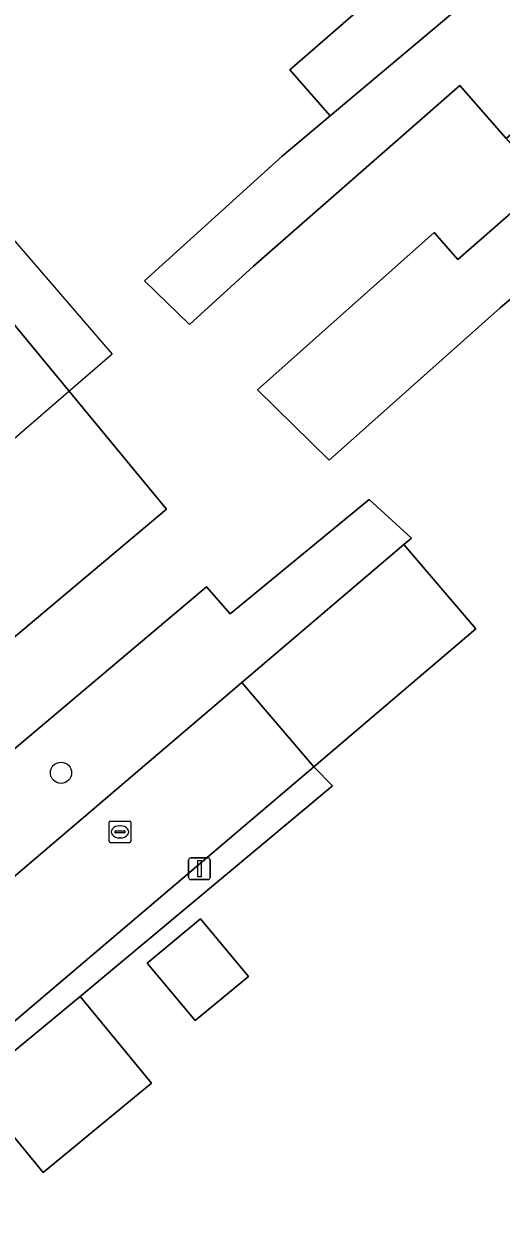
# Model space of a CAD drawing. Extents: x 162172 to 163187, y 382874 to 383685.
# Drawn here: x 162633.7 to 162655.6, y 383373.4 to 383428.2 of the extents above; entities that cross this region are included whole.
import ezdxf

# ---------------------------------------------------------------- set-up
doc = ezdxf.new("R2010")
doc.units = 0
for name, color, linetype in [('IMGEO_Boom', 7, 'Continuous'), ('IMGEO_Erf', 7, 'Continuous'), ('IMGEO_Hek', 7, 'Continuous'), ('IMGEO_Kolk', 7, 'Continuous'), ('IMGEO_Lichtmast', 7, 'Continuous'), ('IMGEO_Pand', 7, 'Continuous'), ('IMGEO_Pand_vergunning_verleend', 7, 'Continuous'), ('IMGEO_Parkeervlak_open', 7, 'Continuous'), ('IMGEO_Rijbaan_lokaal_open', 7, 'Continuous'), ('IMGEO_Terreindeel_gesloten', 7, 'Continuous'), ('IMGEO_Voetpad_open', 7, 'Continuous')]:
    doc.layers.add(name, color=color, linetype=linetype)

msp = doc.modelspace()

# ---------------------------------------------------------------- linework, layer by layer
at = {"layer": 'IMGEO_Boom'}
msp.add_circle((162635.379, 383393.718), 0.489, dxfattribs=at)
at = {"layer": 'IMGEO_Erf'}
for points in [[(162655.851, 383422.895), (162653.719, 383425.331), (162644.226, 383417.027), (162641.291, 383414.338), (162639.226, 383416.349), (162645.544, 383422.073), (162647.754, 383423.932), (162645.908, 383426.043), (162650.098, 383429.71)], [(162622.57, 383427.234), (162640.23, 383405.844), (162628.253, 383395.788)], [(162657.489, 383416.733), (162655.577, 383415.097), (162647.718, 383408.104), (162644.413, 383411.331), (162648.085, 383414.6), (162652.536, 383418.562), (162653.631, 383417.333), (162657.645, 383420.845)], [(162620.769, 383384.316), (162642.074, 383402.265), (162643.158, 383401.027), (162649.554, 383406.289), (162651.495, 383404.516), (162651.152, 383404.224), (162654.46, 383400.343), (162647.002, 383393.986), (162647.873, 383393.116), (162636.256, 383383.431), (162639.542, 383379.451), (162634.56, 383375.339), (162631.275, 383379.318)]]:
    msp.add_lwpolyline(points, dxfattribs=at)
msp.add_lwpolyline([(162641.549, 383382.32), (162639.349, 383384.965), (162641.8, 383387.002), (162643.999, 383384.357)], close=True, dxfattribs=at)
at = {"layer": 'IMGEO_Hek'}
msp.add_lwpolyline([(162611.135, 383416.447), (162610.574, 383417.124), (162622.57, 383427.234), (162640.23, 383405.844), (162628.253, 383395.788)], dxfattribs=at)
at = {"layer": 'IMGEO_Kolk'}
for p, q in [((162637.592, 383390.575), (162637.592, 383391.427)), ((162637.667, 383391.501), (162638.519, 383391.501)), ((162638.593, 383391.427), (162638.593, 383390.575)), ((162637.851, 383390.995), (162637.851, 383391.007)), ((162638.289, 383390.958), (162637.891, 383390.958)), ((162637.894, 383391.044), (162638.292, 383391.044)), ((162638.08, 383391.281), (162638.105, 383391.281)), ((162638.335, 383391.007), (162638.335, 383390.995)), ((162638.519, 383390.501), (162637.667, 383390.501)), ((162638.103, 383390.721), (162638.078, 383390.721))]:
    msp.add_line(p, q, dxfattribs=at)
for points in [[(162637.592, 383390.575), (162637.592, 383391.427)], [(162637.667, 383391.501), (162638.519, 383391.501)], [(162638.593, 383391.427), (162638.593, 383390.575)], [(162638.519, 383390.501), (162637.667, 383390.501)]]:
    msp.add_lwpolyline(points, dxfattribs=at)
for centre, radius, start, end in [((162637.669, 383391.425), 0.0765, 91.552, 178.448), ((162637.669, 383391.425), 0.0765, 91.552, 178.448), ((162638.517, 383391.425), 0.0765, 1.552, 88.448), ((162638.517, 383391.425), 0.0765, 1.552, 88.448), ((162637.891, 383391.004), 0.0403, 85.8775, 175.7526), ((162637.888, 383390.994), 0.0366, 178.938, 274.7102), ((162638.292, 383391.001), 0.043, 264.8664, 352.4533), ((162638.296, 383391.006), 0.0386, 1.7309, 96.639), ((162637.669, 383390.577), 0.0765, 181.552, 268.448), ((162637.669, 383390.577), 0.0765, 181.552, 268.448), ((162638.517, 383390.577), 0.0765, 271.552, 358.448), ((162638.517, 383390.577), 0.0765, 271.552, 358.448)]:
    msp.add_arc(centre, radius, start, end, dxfattribs=at)
for centre, major_axis, ratio, start_param, end_param in [((162638.079, 383391.001), (-0.387, 0.002), 0.722429, 4.712389, 7.853982), ((162638.104, 383391.001), (-0.39, 0.002), 0.717154, 1.570796, 4.712389)]:
    msp.add_ellipse(centre, major_axis=major_axis, ratio=ratio, start_param=start_param, end_param=end_param, dxfattribs=at)
at = {"layer": 'IMGEO_Lichtmast'}
for p, q in [((162641.349, 383389.806), (162642.139, 383389.806)), ((162642.139, 383389.806), (162641.349, 383389.806)), ((162641.249, 383388.906), (162641.249, 383389.706)), ((162641.249, 383389.706), (162641.249, 383388.906)), ((162642.239, 383389.706), (162642.239, 383388.906)), ((162642.239, 383388.906), (162642.239, 383389.706)), ((162642.139, 383388.806), (162641.349, 383388.806)), ((162641.349, 383388.806), (162642.139, 383388.806))]:
    msp.add_line(p, q, dxfattribs=at)
msp.add_lwpolyline([(162641.669, 383389.681), (162641.819, 383389.681), (162641.819, 383388.931), (162641.669, 383388.931), (162641.669, 383389.681)], dxfattribs=at)
for centre, start, end in [((162641.349, 383389.706), 90, 180), ((162641.349, 383389.706), 90, 180), ((162642.139, 383389.706), 0, 90), ((162642.139, 383389.706), 360, 90), ((162641.349, 383388.906), 180, 270), ((162641.349, 383388.906), 180, 270), ((162642.139, 383388.906), 270, 0), ((162642.139, 383388.906), 270, 0)]:
    msp.add_arc(centre, 0.1, start, end, dxfattribs=at)
at = {"layer": 'IMGEO_Pand'}
for points in [[(162658.471, 383432.944), (162654.627, 383437.34), (162648.279, 383431.789), (162650.098, 383429.71), (162645.908, 383426.043), (162647.754, 383423.932)], [(162653.719, 383425.331), (162655.851, 383422.895), (162662.315, 383428.547), (162658.471, 383432.944), (162647.754, 383423.932), (162645.544, 383422.073), (162639.226, 383416.349), (162641.291, 383414.338), (162644.226, 383417.027)], [(162666.159, 383424.151), (162662.315, 383428.547), (162655.851, 383422.895), (162657.645, 383420.845), (162653.631, 383417.333), (162652.536, 383418.562), (162648.085, 383414.6), (162644.413, 383411.331), (162647.718, 383408.104), (162655.577, 383415.097), (162657.489, 383416.733)], [(162647.002, 383393.986), (162654.46, 383400.343), (162651.152, 383404.224), (162643.694, 383397.868)], [(162639.349, 383384.965), (162641.549, 383382.32), (162643.999, 383384.357), (162641.8, 383387.002)], [(162634.56, 383375.339), (162639.542, 383379.451), (162636.256, 383383.431), (162631.275, 383379.318)]]:
    msp.add_lwpolyline(points, close=True, dxfattribs=at)
at = {"layer": 'IMGEO_Pand_vergunning_verleend'}
msp.add_lwpolyline([(162590.329, 383439.322), (162598.084, 383445.937), (162594.444, 383450.204), (162599.136, 383454.207), (162611.229, 383442.452), (162605.368, 383437.395), (162626.018, 383413.461), (162632.496, 383419.049), (162637.734, 383412.977), (162626.341, 383403.148), (162625.134, 383404.547), (162599.092, 383382.079), (162592.496, 383389.812), (162613.886, 383408.056), (162615.116, 383406.614), (162616.983, 383408.207), (162599.41, 383428.809), (162596.839, 383426.615), (162591.037, 383433.417), (162593.543, 383435.555)], close=True, dxfattribs=at)
at = {"layer": 'IMGEO_Parkeervlak_open'}
msp.add_lwpolyline([(162643.158, 383401.027), (162642.074, 383402.265), (162620.769, 383384.316), (162618.111, 383387.614), (162611.524, 383395.786), (162608.27, 383393.04), (162617.405, 383381.482), (162619.242, 383379.303), (162622.604, 383382.138), (162623.703, 383380.833), (162643.694, 383397.868), (162651.152, 383404.224), (162651.495, 383404.516), (162649.554, 383406.289)], close=True, dxfattribs=at)
at = {"layer": 'IMGEO_Rijbaan_lokaal_open'}
msp.add_lwpolyline([(162624.11, 383374.55), (162647.002, 383393.986), (162643.694, 383397.868), (162623.703, 383380.833)], dxfattribs=at)
at = {"layer": 'IMGEO_Terreindeel_gesloten'}
msp.add_lwpolyline([(162622.57, 383427.234), (162610.574, 383417.124), (162611.135, 383416.447), (162620.223, 383405.479), (162628.253, 383395.788), (162640.23, 383405.844)], close=True, dxfattribs=at)
at = {"layer": 'IMGEO_Voetpad_open'}
msp.add_lwpolyline([(162615.547, 383364.155), (162615.835, 383366.501), (162617.443, 383367.922), (162630.629, 383379.573), (162631.275, 383379.318), (162636.256, 383383.431), (162647.873, 383393.116), (162647.002, 383393.986), (162624.11, 383374.55), (162621.775, 383374.778), (162614.769, 383368.544), (162614.183, 383364.828), (162613.476, 383360.351), (162612.458, 383353.901), (162613.597, 383351.992), (162614.027, 383354.729)], close=True, dxfattribs=at)

doc.saveas('drawing.dxf')
